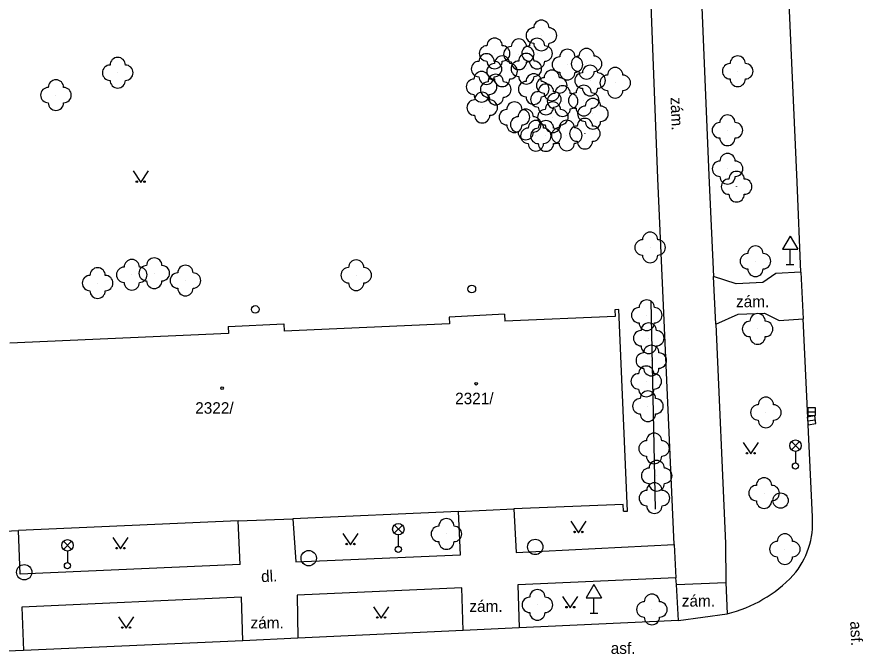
# Model space of a CAD drawing. Extents: x -737812 to -729375, y -1123000 to -1115500.
# Drawn here: x -736431.7 to -736376.5, y -1118622.4 to -1118580.8 of the extents above; entities that cross this region are included whole.
import ezdxf

# ---------------------------------------------------------------- set-up
doc = ezdxf.new("R2010")
doc.units = 0
for name, color, linetype in [('Doplněk polohopisu', 7, 'Continuous'), ('Doplňkové značky', 7, 'Continuous'), ('Hranice - ploty_ zdi', 7, 'Continuous'), ('Komunikace', 7, 'Continuous'), ('Pomocné popisy', 7, 'Continuous'), ('Povr_ zn_ inž_ sítí - el_', 7, 'Continuous'), ('Povr_ zn_ inž_ sítí - kan_', 7, 'Continuous'), ('Povr_ zn_ inž_ sítí - vod_', 7, 'Continuous'), ('Stavební objekty', 7, 'Continuous'), ('Zeleň', 7, 'Continuous'), ('Značky druhů budov', 7, 'Continuous'), ('Značky druhů pozemků', 7, 'Continuous'), ('Čísla popisná', 7, 'Continuous')]:
    doc.layers.add(name, color=color, linetype=linetype)

msp = doc.modelspace()

# ---------------------------------------------------------------- linework, layer by layer
at = {"layer": 'Doplněk polohopisu'}
for points in [[(-736389.87, -1118591.32), (-736391.2, -1118556.74)], [(-736387.98, -1118556.6), (-736386.54, -1118591.12)], [(-736386.54, -1118591.12), (-736386.24, -1118597.72)], [(-736388.8, -1118615.21), (-736389.87, -1118591.32)], [(-736380.52, -1118597.43), (-736382.15, -1118597.51), (-736383.01, -1118598.11), (-736384.75, -1118598.19), (-736386.24, -1118597.72)], [(-736386.08, -1118600.83), (-736386.24, -1118597.72)], [(-736386.08, -1118600.83), (-736384.62, -1118600.18), (-736382.91, -1118600.1), (-736381.94, -1118600.59), (-736380.38, -1118600.48)], [(-736386.08, -1118600.83), (-736385.45, -1118615.15), (-736385.43, -1118617.68)], [(-736402.75, -1118615.88), (-736402.89, -1118613.05)], [(-736399.26, -1118612.89), (-736399.11, -1118615.72)], [(-736417.14, -1118616.51), (-736417.27, -1118613.67)], [(-736413.69, -1118613.54), (-736413.51, -1118616.34), (-736402.75, -1118615.88)], [(-736417.14, -1118616.51), (-736431.49, -1118617.15), (-736431.61, -1118614.3)], [(-736399.11, -1118615.72), (-736388.8, -1118615.21)], [(-736388.8, -1118615.21), (-736388.69, -1118617.38)], [(-736388.64, -1118617.81), (-736388.69, -1118617.38), (-736399, -1118617.84), (-736398.92, -1118620.65)], [(-736388.64, -1118617.81), (-736385.43, -1118617.68)], [(-736385.43, -1118617.68), (-736385.33, -1118619.74)], [(-736402.67, -1118618.03), (-736413.42, -1118618.51), (-736413.38, -1118621.33)], [(-736402.57, -1118620.83), (-736402.67, -1118618.03)], [(-736388.52, -1118620.16), (-736388.64, -1118617.81)], [(-736416.95, -1118621.5), (-736417.04, -1118618.65), (-736431.4, -1118619.29), (-736431.28, -1118622.12)]]:
    msp.add_lwpolyline(points, dxfattribs=at)
at = {"layer": 'Doplňkové značky'}
for p, q in [((-736381.23, -1118595.074), (-736381.73, -1118595.94)), ((-736381.23, -1118595.074), (-736380.73, -1118595.94)), ((-736381.73, -1118595.94), (-736380.73, -1118595.94)), ((-736381.23, -1118596.94), (-736381.23, -1118595.94)), ((-736381.48, -1118596.94), (-736380.98, -1118596.94)), ((-736394.04, -1118617.824), (-736394.54, -1118618.69)), ((-736394.04, -1118617.824), (-736393.54, -1118618.69)), ((-736394.54, -1118618.69), (-736393.54, -1118618.69)), ((-736394.04, -1118619.69), (-736394.04, -1118618.69)), ((-736394.29, -1118619.69), (-736393.79, -1118619.69))]:
    msp.add_line(p, q, dxfattribs=at)
at = {"layer": 'Hranice - ploty_ zdi'}
msp.add_lwpolyline([(-736390.02, -1118612.91), (-736390.3, -1118599.35)], dxfattribs=at)
at = {"layer": 'Komunikace'}
for points in [[(-736380.77, -1118591.56), (-736382.04, -1118563.29)], [(-736380.52, -1118597.43), (-736380.77, -1118591.56)], [(-736380.52, -1118597.43), (-736380.38, -1118600.48)], [(-736379.77, -1118613.41), (-736380.38, -1118600.48)], [(-736388.52, -1118620.16), (-736385.33, -1118619.74)], [(-736388.52, -1118620.16), (-736398.92, -1118620.65)], [(-736402.57, -1118620.83), (-736413.38, -1118621.33)], [(-736398.92, -1118620.65), (-736402.57, -1118620.83)], [(-736416.95, -1118621.5), (-736431.28, -1118622.12)], [(-736413.38, -1118621.33), (-736416.95, -1118621.5)], [(-736431.28, -1118622.12), (-736434.97, -1118622.27)]]:
    msp.add_lwpolyline(points, dxfattribs=at)
for centre, radius, start, end in [((-736384.983, -1118613.799), 5.228, 319.1302, 4.2708), ((-736387.514, -1118611.085), 8.926, 284.1616, 316.583)]:
    msp.add_arc(centre, radius, start, end, dxfattribs=at)
at = {"layer": 'Povr_ zn_ inž_ sítí - el_'}
for p, q in [((-736381.144, -1118609.018), (-736380.616, -1118608.49)), ((-736380.608, -1118609.015), (-736381.136, -1118608.486)), ((-736380.88, -1118609.13), (-736380.88, -1118609.88)), ((-736407.074, -1118614.468), (-736406.546, -1118613.94)), ((-736406.538, -1118614.465), (-736407.066, -1118613.936)), ((-736406.81, -1118614.58), (-736406.81, -1118615.33)), ((-736428.674, -1118615.528), (-736428.146, -1118615)), ((-736428.138, -1118615.525), (-736428.666, -1118614.996)), ((-736428.41, -1118615.64), (-736428.41, -1118616.39))]:
    msp.add_line(p, q, dxfattribs=at)
for centre, radius in [((-736380.88, -1118608.755), 0.375), ((-736380.88, -1118610.08), 0.2), ((-736406.81, -1118614.205), 0.375), ((-736428.41, -1118615.265), 0.375), ((-736406.81, -1118615.53), 0.2), ((-736428.41, -1118616.59), 0.2)]:
    msp.add_circle(centre, radius, dxfattribs=at)
at = {"layer": 'Povr_ zn_ inž_ sítí - kan_'}
for p, q in [((-736380.08, -1118606.54), (-736379.58, -1118606.54)), ((-736380.077, -1118607.138), (-736379.583, -1118607.062))]:
    msp.add_line(p, q, dxfattribs=at)
for points in [[(-736380.08, -1118606.791), (-736379.58, -1118606.791), (-736379.58, -1118606.29), (-736380.08, -1118606.29)], [(-736380.039, -1118607.386), (-736379.545, -1118607.31), (-736379.62, -1118606.815), (-736380.115, -1118606.89)]]:
    msp.add_lwpolyline(points, close=True, dxfattribs=at)
for centre in [(-736381.85, -1118612.34), (-736397.87, -1118615.37), (-736412.66, -1118616.1), (-736431.23, -1118617.02)]:
    msp.add_circle(centre, 0.5, dxfattribs=at)
at = {"layer": 'Povr_ zn_ inž_ sítí - vod_'}
for centre in [(-736402.01, -1118598.53), (-736416.15, -1118599.86)]:
    msp.add_circle(centre, 0.25, dxfattribs=at)
at = {"layer": 'Stavební objekty'}
for points in [[(-736392.42, -1118599.87), (-736392.68, -1118599.88)], [(-736392.68, -1118599.88), (-736392.66, -1118600.32)], [(-736391.84, -1118613.03), (-736392.42, -1118599.87)], [(-736399.88, -1118600.18), (-736403.49, -1118600.36)], [(-736403.49, -1118600.36), (-736403.47, -1118600.8)], [(-736399.88, -1118600.18), (-736399.86, -1118600.64)], [(-736392.66, -1118600.32), (-736399.86, -1118600.64)], [(-736417.92, -1118600.98), (-736414.28, -1118600.8)], [(-736417.92, -1118600.98), (-736417.9, -1118601.44)], [(-736414.28, -1118600.8), (-736414.26, -1118601.28)], [(-736403.47, -1118600.8), (-736414.26, -1118601.28)], [(-736417.9, -1118601.44), (-736432.17, -1118602.06)], [(-736392.1, -1118613.04), (-736392.13, -1118612.59), (-736399.26, -1118612.89)], [(-736402.89, -1118613.05), (-736413.69, -1118613.54)], [(-736402.89, -1118613.05), (-736399.26, -1118612.89)], [(-736392.1, -1118613.04), (-736391.84, -1118613.03)], [(-736417.27, -1118613.67), (-736431.61, -1118614.3)], [(-736417.27, -1118613.67), (-736413.69, -1118613.54)], [(-736435.24, -1118614.47), (-736431.61, -1118614.3)]]:
    msp.add_lwpolyline(points, dxfattribs=at)
at = {"layer": 'Zeleň'}
for centre in [(-736397.47, -1118581.98), (-736400.52, -1118583.15), (-736398.94, -1118583.21), (-736397.75, -1118583.16), (-736395.77, -1118583.88), (-736394.52, -1118583.83), (-736425.13, -1118584.41), (-736401.05, -1118584.17), (-736400.03, -1118584.32), (-736398.45, -1118584.15), (-736384.65, -1118584.32), (-736394.29, -1118584.92), (-736392.65, -1118585.07), (-736401.37, -1118585.33), (-736400.45, -1118585.51), (-736397.97, -1118585.48), (-736396.79, -1118585.24), (-736429.16, -1118585.87), (-736397.17, -1118586.15), (-736401.33, -1118586.69), (-736396.08, -1118586.26), (-736394.7, -1118586.23), (-736394.1, -1118587.09), (-736399.23, -1118587.32), (-736398.49, -1118587.79), (-736396.72, -1118587.32), (-736394.63, -1118588.39), (-736385.32, -1118588.17), (-736397.83, -1118588.53), (-736397.17, -1118588.54), (-736395.81, -1118588.51), (-736385.31, -1118590.68), (-736384.72, -1118591.85), (-736390.37, -1118595.82), (-736383.49, -1118596.72), (-736424.21, -1118597.6), (-736422.74, -1118597.5), (-736409.56, -1118597.63), (-736426.44, -1118598.14), (-736420.71, -1118597.98), (-736390.59, -1118600.24), (-736383.35, -1118601.14), (-736390.46, -1118601.74), (-736390.29, -1118603.2), (-736390.62, -1118604.56), (-736390.51, -1118606.18), (-736382.81, -1118606.59), (-736390.11, -1118608.94), (-736389.94, -1118610.72), (-736382.93, -1118611.85), (-736390.09, -1118612.18), (-736403.67, -1118614.52), (-736381.57, -1118615.51), (-736397.73, -1118619.15), (-736390.25, -1118619.45)]:
    msp.add_circle(centre, 0.0005, dxfattribs=at)
for centre, start, end in [((-736397.47, -1118581.48), 360, 180), ((-736397.97, -1118581.98), 90, 270), ((-736396.97, -1118581.98), 270, 90), ((-736400.52, -1118582.65), 360, 180), ((-736398.94, -1118582.71), 360, 180), ((-736397.75, -1118582.66), 360, 180), ((-736401.02, -1118583.15), 90, 270), ((-736400.02, -1118583.15), 270, 90), ((-736399.44, -1118583.21), 90, 270), ((-736398.25, -1118583.16), 90, 270), ((-736398.44, -1118583.21), 270, 90), ((-736397.47, -1118582.48), 180, 360), ((-736397.25, -1118583.16), 270, 90), ((-736395.77, -1118583.38), 360, 180), ((-736394.52, -1118583.33), 360, 180), ((-736425.13, -1118583.91), 360, 180), ((-736401.05, -1118583.67), 360, 180), ((-736400.03, -1118583.82), 360, 180), ((-736398.45, -1118583.65), 360, 180), ((-736396.27, -1118583.88), 90, 270), ((-736395.02, -1118583.83), 90, 270), ((-736395.27, -1118583.88), 270, 90), ((-736394.02, -1118583.83), 270, 90), ((-736384.65, -1118583.82), 360, 180), ((-736425.63, -1118584.41), 90, 270), ((-736424.63, -1118584.41), 270, 90), ((-736401.55, -1118584.17), 90, 270), ((-736400.53, -1118584.32), 90, 270), ((-736400.52, -1118583.65), 180, 360), ((-736400.55, -1118584.17), 270, 90), ((-736399.53, -1118584.32), 270, 90), ((-736398.95, -1118584.15), 90, 270), ((-736398.94, -1118583.71), 180, 360), ((-736397.75, -1118583.66), 180, 360), ((-736397.95, -1118584.15), 270, 90), ((-736394.29, -1118584.42), 360, 180), ((-736385.15, -1118584.32), 90, 270), ((-736384.15, -1118584.32), 270, 90), ((-736401.37, -1118584.83), 360, 180), ((-736400.45, -1118585.01), 360, 180), ((-736397.97, -1118584.98), 360, 180), ((-736396.79, -1118584.74), 360, 180), ((-736395.77, -1118584.38), 180, 360), ((-736394.79, -1118584.92), 90, 270), ((-736394.52, -1118584.33), 180, 360), ((-736393.79, -1118584.92), 270, 90), ((-736392.65, -1118584.57), 360, 180), ((-736429.16, -1118585.37), 360, 180), ((-736425.13, -1118584.91), 180, 360), ((-736401.87, -1118585.33), 90, 270), ((-736401.05, -1118584.67), 180, 360), ((-736400.95, -1118585.51), 90, 270), ((-736400.87, -1118585.33), 270, 90), ((-736400.03, -1118584.82), 180, 360), ((-736399.95, -1118585.51), 270, 90), ((-736398.47, -1118585.48), 90, 270), ((-736398.45, -1118584.65), 180, 360), ((-736397.29, -1118585.24), 90, 270), ((-736397.47, -1118585.48), 270, 90), ((-736396.29, -1118585.24), 270, 90), ((-736393.15, -1118585.07), 90, 270), ((-736392.15, -1118585.07), 270, 90), ((-736384.65, -1118584.82), 180, 360), ((-736429.66, -1118585.87), 90, 270), ((-736428.66, -1118585.87), 270, 90), ((-736397.17, -1118585.65), 360, 180), ((-736396.08, -1118585.76), 360, 180), ((-736394.7, -1118585.73), 360, 180), ((-736394.29, -1118585.42), 180, 360), ((-736392.65, -1118585.57), 180, 360), ((-736401.83, -1118586.69), 90, 270), ((-736401.37, -1118585.83), 180, 360), ((-736401.33, -1118586.19), 360, 180), ((-736400.45, -1118586.01), 180, 360), ((-736400.83, -1118586.69), 270, 90), ((-736397.97, -1118585.98), 180, 360), ((-736397.67, -1118586.15), 90, 270), ((-736396.79, -1118585.74), 180, 360), ((-736396.58, -1118586.26), 90, 270), ((-736396.67, -1118586.15), 270, 90), ((-736395.2, -1118586.23), 90, 270), ((-736395.58, -1118586.26), 270, 90), ((-736394.1, -1118586.59), 360, 180), ((-736394.2, -1118586.23), 270, 90), ((-736429.16, -1118586.37), 180, 360), ((-736399.23, -1118586.82), 360, 180), ((-736397.17, -1118586.65), 180, 360), ((-736396.72, -1118586.82), 360, 180), ((-736394.7, -1118586.73), 180, 360), ((-736394.6, -1118587.09), 90, 270), ((-736393.6, -1118587.09), 270, 90), ((-736401.33, -1118587.19), 180, 360), ((-736399.73, -1118587.32), 90, 270), ((-736398.99, -1118587.79), 90, 270), ((-736398.49, -1118587.29), 360, 180), ((-736398.73, -1118587.32), 270, 90), ((-736397.99, -1118587.79), 270, 90), ((-736397.22, -1118587.32), 90, 270), ((-736396.08, -1118586.76), 180, 360), ((-736396.22, -1118587.32), 270, 90), ((-736385.32, -1118587.67), 360, 180), ((-736399.23, -1118587.82), 180, 360), ((-736397.83, -1118588.03), 360, 180), ((-736397.17, -1118588.04), 360, 180), ((-736396.72, -1118587.82), 180, 360), ((-736395.81, -1118588.01), 360, 180), ((-736394.63, -1118587.89), 360, 180), ((-736394.1, -1118587.59), 180, 360), ((-736385.82, -1118588.17), 90, 270), ((-736384.82, -1118588.17), 270, 90), ((-736398.49, -1118588.29), 180, 360), ((-736398.33, -1118588.53), 90, 270), ((-736397.67, -1118588.54), 90, 270), ((-736397.33, -1118588.53), 270, 90), ((-736396.31, -1118588.51), 90, 270), ((-736396.67, -1118588.54), 270, 90), ((-736395.13, -1118588.39), 90, 270), ((-736395.31, -1118588.51), 270, 90), ((-736394.13, -1118588.39), 270, 90), ((-736394.63, -1118588.89), 180, 360), ((-736385.32, -1118588.67), 180, 360), ((-736397.83, -1118589.03), 180, 360), ((-736397.17, -1118589.04), 180, 360), ((-736395.81, -1118589.01), 180, 360), ((-736385.31, -1118590.18), 360, 180), ((-736385.81, -1118590.68), 90, 270), ((-736384.81, -1118590.68), 270, 90), ((-736384.72, -1118591.35), 360, 180), ((-736385.31, -1118591.18), 180, 360), ((-736385.22, -1118591.85), 90, 270), ((-736384.22, -1118591.85), 270, 90), ((-736384.72, -1118592.35), 180, 360), ((-736390.37, -1118595.32), 360, 180), ((-736390.87, -1118595.82), 90, 270), ((-736389.87, -1118595.82), 270, 90), ((-736383.49, -1118596.22), 360, 180), ((-736424.21, -1118597.1), 360, 180), ((-736422.74, -1118597), 360, 180), ((-736409.56, -1118597.13), 360, 180), ((-736390.37, -1118596.32), 180, 360), ((-736383.99, -1118596.72), 90, 270), ((-736382.99, -1118596.72), 270, 90), ((-736426.44, -1118597.64), 360, 180), ((-736424.71, -1118597.6), 90, 270), ((-736423.24, -1118597.5), 90, 270), ((-736423.71, -1118597.6), 270, 90), ((-736422.24, -1118597.5), 270, 90), ((-736420.71, -1118597.48), 360, 180), ((-736410.06, -1118597.63), 90, 270), ((-736409.06, -1118597.63), 270, 90), ((-736383.49, -1118597.22), 180, 360), ((-736426.94, -1118598.14), 90, 270), ((-736425.94, -1118598.14), 270, 90), ((-736421.21, -1118597.98), 90, 270), ((-736420.21, -1118597.98), 270, 90), ((-736424.21, -1118598.1), 180, 360), ((-736422.74, -1118598), 180, 360), ((-736409.56, -1118598.13), 180, 360), ((-736426.44, -1118598.64), 180, 360), ((-736420.71, -1118598.48), 180, 360), ((-736390.59, -1118599.74), 360, 180), ((-736391.09, -1118600.24), 90, 270), ((-736390.09, -1118600.24), 270, 90), ((-736383.35, -1118600.64), 360, 180), ((-736390.59, -1118600.74), 180, 360), ((-736390.46, -1118601.24), 360, 180), ((-736383.85, -1118601.14), 90, 270), ((-736382.85, -1118601.14), 270, 90), ((-736390.96, -1118601.74), 90, 270), ((-736389.96, -1118601.74), 270, 90), ((-736383.35, -1118601.64), 180, 360), ((-736390.29, -1118602.7), 360, 180), ((-736390.79, -1118603.2), 90, 270), ((-736390.46, -1118602.24), 180, 360), ((-736389.79, -1118603.2), 270, 90), ((-736390.62, -1118604.06), 360, 180), ((-736390.29, -1118603.7), 180, 360), ((-736391.12, -1118604.56), 90, 270), ((-736390.12, -1118604.56), 270, 90), ((-736390.62, -1118605.06), 180, 360), ((-736390.51, -1118605.68), 360, 180), ((-736391.01, -1118606.18), 90, 270), ((-736390.01, -1118606.18), 270, 90), ((-736382.81, -1118606.09), 360, 180), ((-736383.31, -1118606.59), 90, 270), ((-736382.31, -1118606.59), 270, 90), ((-736390.51, -1118606.68), 180, 360), ((-736382.81, -1118607.09), 180, 360), ((-736390.11, -1118608.44), 360, 180), ((-736390.61, -1118608.94), 90, 270), ((-736389.61, -1118608.94), 270, 90), ((-736390.11, -1118609.44), 180, 360), ((-736389.94, -1118610.22), 360, 180), ((-736390.44, -1118610.72), 90, 270), ((-736389.44, -1118610.72), 270, 90), ((-736382.93, -1118611.35), 360, 180), ((-736390.09, -1118611.68), 360, 180), ((-736389.94, -1118611.22), 180, 360), ((-736383.43, -1118611.85), 90, 270), ((-736382.43, -1118611.85), 270, 90), ((-736390.59, -1118612.18), 90, 270), ((-736389.59, -1118612.18), 270, 90), ((-736390.09, -1118612.68), 180, 360), ((-736382.93, -1118612.35), 180, 360), ((-736403.67, -1118614.02), 360, 180), ((-736404.17, -1118614.52), 90, 270), ((-736403.17, -1118614.52), 270, 90), ((-736381.57, -1118615.01), 360, 180), ((-736403.67, -1118615.02), 180, 360), ((-736382.07, -1118615.51), 90, 270), ((-736381.07, -1118615.51), 270, 90), ((-736381.57, -1118616.01), 180, 360), ((-736397.73, -1118618.65), 360, 180), ((-736398.23, -1118619.15), 90, 270), ((-736397.23, -1118619.15), 270, 90), ((-736390.25, -1118618.95), 360, 180), ((-736390.75, -1118619.45), 90, 270), ((-736389.75, -1118619.45), 270, 90), ((-736397.73, -1118619.65), 180, 360), ((-736390.25, -1118619.95), 180, 360)]:
    msp.add_arc(centre, 0.5, start, end, dxfattribs=at)
at = {"layer": 'Značky druhů budov'}
for centre in [(-736418.32, -1118605.01), (-736401.72, -1118604.71)]:
    msp.add_circle(centre, 0.0875, dxfattribs=at)
at = {"layer": 'Značky druhů pozemků'}
for points in [[(-736424.13, -1118590.82), (-736423.63, -1118591.57), (-736423.13, -1118590.82)], [(-736384.3, -1118608.55), (-736383.8, -1118609.3), (-736383.3, -1118608.55)], [(-736395.55, -1118613.69), (-736395.05, -1118614.44), (-736394.55, -1118613.69)], [(-736425.45, -1118614.75), (-736424.95, -1118615.5), (-736424.45, -1118614.75)], [(-736410.43, -1118614.48), (-736409.93, -1118615.23), (-736409.43, -1118614.48)], [(-736396.08, -1118618.6), (-736395.58, -1118619.35), (-736395.08, -1118618.6)], [(-736408.43, -1118619.27), (-736407.93, -1118620.02), (-736407.43, -1118619.27)], [(-736425.08, -1118619.93), (-736424.58, -1118620.68), (-736424.08, -1118619.93)]]:
    msp.add_lwpolyline(points, dxfattribs=at)
for centre in [(-736423.88, -1118591.52), (-736423.38, -1118591.52), (-736384.05, -1118609.25), (-736383.55, -1118609.25), (-736395.3, -1118614.39), (-736394.8, -1118614.39), (-736425.2, -1118615.45), (-736424.7, -1118615.45), (-736410.18, -1118615.18), (-736409.68, -1118615.18), (-736395.83, -1118619.3), (-736395.33, -1118619.3), (-736408.18, -1118619.97), (-736407.68, -1118619.97), (-736424.83, -1118620.63), (-736424.33, -1118620.63)]:
    msp.add_circle(centre, 0.05, dxfattribs=at)

# ---------------------------------------------------------------- texts
at = {"layer": 'Pomocné popisy'}
for s, rotation, p in [('zám.', 272.3091, (-736389.04, -1118586.02)), ('dl.', 3.0321, (-736415.75, -1118617.67)), ('asf.', 272.4992, (-736377.31, -1118620.23))]:
    msp.add_text(s, height=0.75, rotation=rotation, dxfattribs=at).set_placement(p)
for s, p in [('zám.', (-736384.76, -1118599.72)), ('zám.', (-736388.3, -1118619.26)), ('zám.', (-736402.17, -1118619.61)), ('zám.', (-736416.46, -1118620.69)), ('asf.', (-736392.94, -1118622.35))]:
    msp.add_text(s, height=0.75, dxfattribs=at).set_placement(p)
at = {"layer": 'Čísla popisná'}
for s, p in [('2321/', (-736403.1, -1118606.05)), ('2322/', (-736420.07, -1118606.67))]:
    msp.add_text(s, height=0.75, dxfattribs=at).set_placement(p)

doc.saveas('drawing.dxf')
